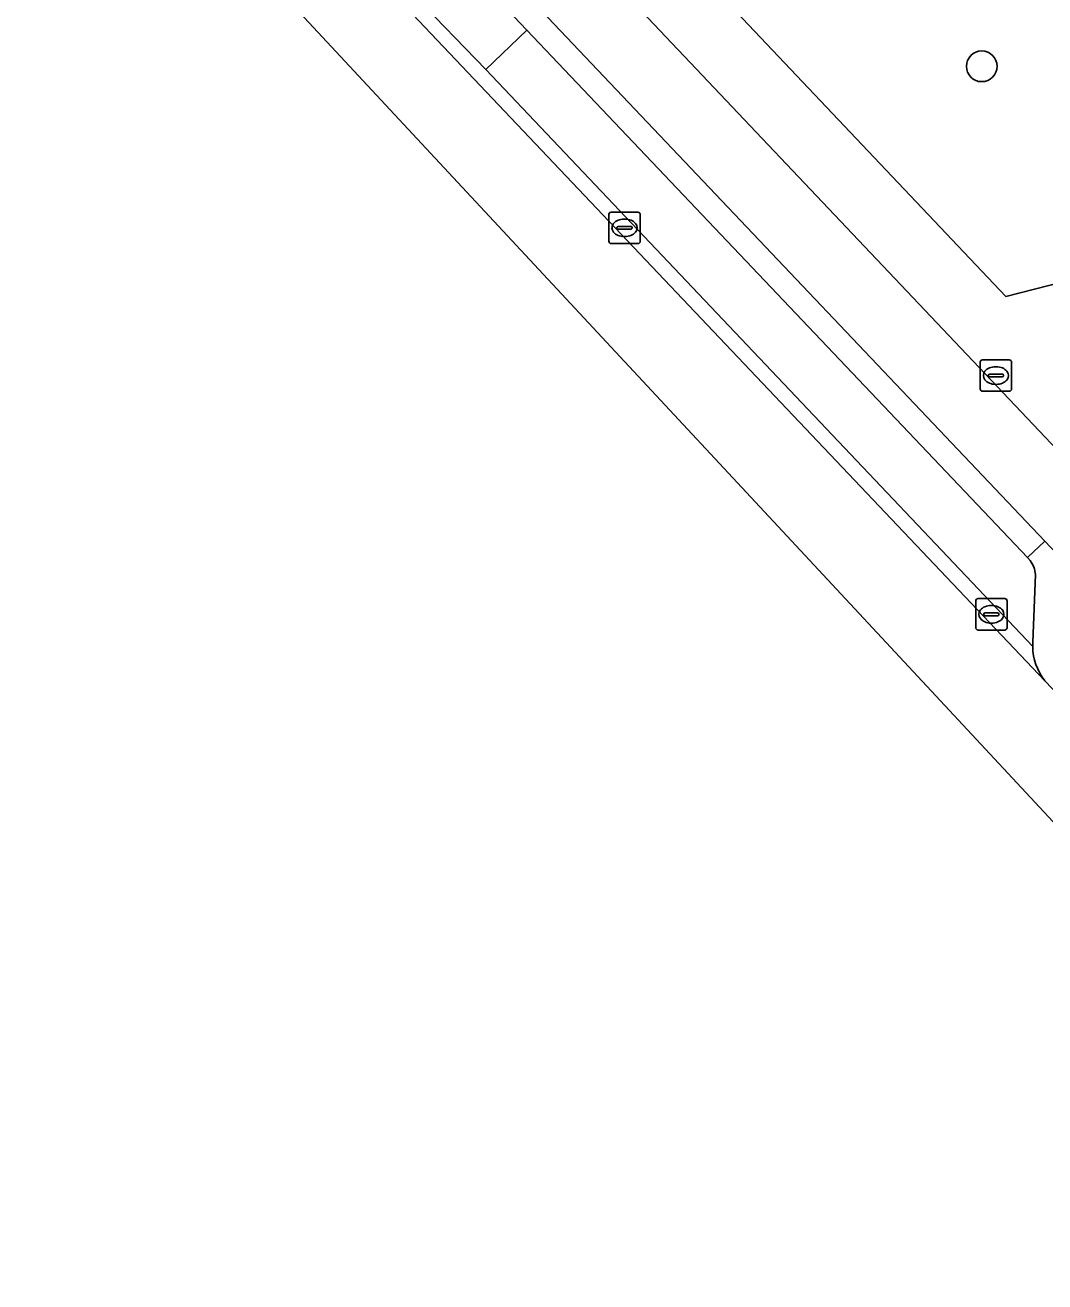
# Model space of a CAD drawing. Extents: x 162523 to 163266, y 381230 to 382050.
# Drawn here: x 163097.26 to 163129.77, y 381232.74 to 381272.8 of the extents above; entities that cross this region are included whole.
import ezdxf

# ---------------------------------------------------------------- set-up
doc = ezdxf.new("R2010")
doc.units = 0
for name, color, linetype in [('IMGEO_Berm_groen', 7, 'Continuous'), ('IMGEO_Berm_open', 7, 'Continuous'), ('IMGEO_Boom', 7, 'Continuous'), ('IMGEO_Brandkraan', 7, 'Continuous'), ('IMGEO_Erf', 7, 'Continuous'), ('IMGEO_Fietspad_gesloten', 7, 'Continuous'), ('IMGEO_Groenvoorziening', 7, 'Continuous'), ('IMGEO_Kolk', 7, 'Continuous'), ('IMGEO_Parkeervlak_open', 7, 'Continuous'), ('IMGEO_Rijbaan_lokaal_gesloten', 7, 'Continuous'), ('IMGEO_Voetpad_open', 7, 'Continuous')]:
    doc.layers.add(name, color=color, linetype=linetype)

msp = doc.modelspace()

# ---------------------------------------------------------------- linework, layer by layer
at = {"layer": 'IMGEO_Berm_groen'}
for points in [[(163134.407, 381251.449), (163129.771, 381256.351), (163129.217, 381255.823), (163129.305, 381255.731)], [(163129.475, 381255.282), (163129.387, 381253.127)]]:
    msp.add_lwpolyline(points, dxfattribs=at)
for centre, radius, start, end in [((163128.585, 381255.202), 0.894, 5.1571, 36.3182), ((163130.973, 381253.024), 1.589, 176.2651, 181.2442), ((163131.211, 381253.024), 1.827, 181.1105, 218.104)]:
    msp.add_arc(centre, radius, start, end, dxfattribs=at)
at = {"layer": 'IMGEO_Berm_open'}
msp.add_lwpolyline([(163093.518, 381294.532), (163092.951, 381294.025), (163096.521, 381290.265), (163098.617, 381288.057), (163110.99, 381275.023), (163113.256, 381272.637), (163129.217, 381255.823), (163129.771, 381256.351)], close=True, dxfattribs=at)
at = {"layer": 'IMGEO_Boom'}
msp.add_circle((163127.76, 381271.484), 0.489, dxfattribs=at)
at = {"layer": 'IMGEO_Brandkraan'}
for p, q in [((163127.711, 381261.2), (163127.711, 381262.052)), ((163127.786, 381262.126), (163128.638, 381262.126)), ((163128.712, 381262.052), (163128.712, 381261.2)), ((163127.97, 381261.62), (163127.97, 381261.632)), ((163128.408, 381261.583), (163128.01, 381261.583)), ((163128.013, 381261.669), (163128.411, 381261.669)), ((163128.199, 381261.906), (163128.224, 381261.906)), ((163128.454, 381261.632), (163128.454, 381261.62)), ((163128.222, 381261.346), (163128.197, 381261.346)), ((163128.638, 381261.126), (163127.786, 381261.126))]:
    msp.add_line(p, q, dxfattribs=at)
for points in [[(163127.711, 381261.2), (163127.711, 381262.052)], [(163127.786, 381262.126), (163128.638, 381262.126)], [(163128.712, 381262.052), (163128.712, 381261.2)], [(163128.638, 381261.126), (163127.786, 381261.126)]]:
    msp.add_lwpolyline(points, dxfattribs=at)
for centre, radius, start, end in [((163127.788, 381262.05), 0.0765, 91.552, 178.448), ((163127.788, 381262.05), 0.0765, 91.552, 178.448), ((163128.636, 381262.05), 0.0765, 1.552, 88.448), ((163128.636, 381262.05), 0.0765, 1.552, 88.448), ((163128.01, 381261.629), 0.0403, 85.8775, 175.7526), ((163128.007, 381261.619), 0.0366, 178.938, 274.7102), ((163128.411, 381261.626), 0.043, 264.8664, 352.4533), ((163128.415, 381261.631), 0.0386, 1.7309, 96.639), ((163127.788, 381261.202), 0.0765, 181.552, 268.448), ((163127.788, 381261.202), 0.0765, 181.552, 268.448), ((163128.636, 381261.202), 0.0765, 271.552, 358.448), ((163128.636, 381261.202), 0.0765, 271.552, 358.448)]:
    msp.add_arc(centre, radius, start, end, dxfattribs=at)
for centre, major_axis, ratio, start_param, end_param in [((163128.198, 381261.626), (-0.387, 0.002), 0.722429, 4.712389, 7.853982), ((163128.223, 381261.626), (-0.39, 0.002), 0.717154, 1.570796, 4.712389)]:
    msp.add_ellipse(centre, major_axis=major_axis, ratio=ratio, start_param=start_param, end_param=end_param, dxfattribs=at)
at = {"layer": 'IMGEO_Erf'}
msp.add_lwpolyline([(163089.036, 381305.65), (163100.121, 381293.889), (163100.168, 381293.933), (163100.793, 381293.273), (163100.872, 381293.349), (163128.532, 381264.15), (163152.909, 381270.379), (163153.113, 381271.101), (163166.53, 381318.72)], dxfattribs=at)
at = {"layer": 'IMGEO_Fietspad_gesloten'}
for points in [[(163140.991, 381248.536), (163137.14, 381251.856), (163136.659, 381252.418), (163135.158, 381253.984), (163082.544, 381309.501), (163071.49, 381321.218)], [(163069.687, 381319.707), (163069.769, 381319.62), (163076.898, 381312.067), (163081.69, 381306.989), (163086.482, 381301.942), (163093.518, 381294.532), (163129.771, 381256.351), (163134.407, 381251.449), (163135.073, 381250.745), (163136.985, 381248.724), (163136.766, 381248.527)]]:
    msp.add_lwpolyline(points, dxfattribs=at)
at = {"layer": 'IMGEO_Groenvoorziening'}
msp.add_lwpolyline([(163110.99, 381275.023), (163109.657, 381273.747), (163111.948, 381271.386), (163113.256, 381272.637)], close=True, dxfattribs=at)
at = {"layer": 'IMGEO_Kolk'}
for p, q in [((163115.869, 381265.909), (163115.869, 381266.761)), ((163115.944, 381266.835), (163116.796, 381266.835)), ((163116.87, 381266.761), (163116.87, 381265.909)), ((163116.128, 381266.329), (163116.128, 381266.341)), ((163116.171, 381266.378), (163116.569, 381266.378)), ((163116.357, 381266.615), (163116.382, 381266.615)), ((163116.612, 381266.341), (163116.612, 381266.329)), ((163116.566, 381266.292), (163116.168, 381266.292)), ((163116.38, 381266.055), (163116.355, 381266.055)), ((163116.796, 381265.835), (163115.944, 381265.835)), ((163127.567, 381253.589), (163127.567, 381254.441)), ((163127.642, 381254.515), (163128.494, 381254.515)), ((163128.568, 381254.441), (163128.568, 381253.589)), ((163127.826, 381254.009), (163127.826, 381254.021)), ((163128.264, 381253.972), (163127.866, 381253.972)), ((163127.869, 381254.058), (163128.267, 381254.058)), ((163128.055, 381254.295), (163128.08, 381254.295)), ((163128.31, 381254.021), (163128.31, 381254.009)), ((163128.078, 381253.735), (163128.053, 381253.735)), ((163128.494, 381253.515), (163127.642, 381253.515))]:
    msp.add_line(p, q, dxfattribs=at)
for points in [[(163115.869, 381265.909), (163115.869, 381266.761)], [(163115.944, 381266.835), (163116.796, 381266.835)], [(163116.87, 381266.761), (163116.87, 381265.909)], [(163116.796, 381265.835), (163115.944, 381265.835)], [(163127.567, 381253.589), (163127.567, 381254.441)], [(163127.642, 381254.515), (163128.494, 381254.515)], [(163128.568, 381254.441), (163128.568, 381253.589)], [(163128.494, 381253.515), (163127.642, 381253.515)]]:
    msp.add_lwpolyline(points, dxfattribs=at)
for centre, radius, start, end in [((163115.946, 381266.759), 0.0765, 91.552, 178.448), ((163115.946, 381266.759), 0.0765, 91.552, 178.448), ((163116.794, 381266.759), 0.0765, 1.552, 88.448), ((163116.794, 381266.759), 0.0765, 1.552, 88.448), ((163116.168, 381266.338), 0.0403, 85.8775, 175.7526), ((163116.573, 381266.34), 0.0386, 1.7309, 96.639), ((163116.165, 381266.328), 0.0366, 178.938, 274.7102), ((163116.569, 381266.335), 0.043, 264.8664, 352.4533), ((163115.946, 381265.911), 0.0765, 181.552, 268.448), ((163115.946, 381265.911), 0.0765, 181.552, 268.448), ((163116.794, 381265.911), 0.0765, 271.552, 358.448), ((163116.794, 381265.911), 0.0765, 271.552, 358.448), ((163127.644, 381254.439), 0.0765, 91.552, 178.448), ((163127.644, 381254.439), 0.0765, 91.552, 178.448), ((163128.492, 381254.439), 0.0765, 1.552, 88.448), ((163128.492, 381254.439), 0.0765, 1.552, 88.448), ((163127.866, 381254.018), 0.0403, 85.8775, 175.7526), ((163127.863, 381254.008), 0.0366, 178.938, 274.7102), ((163128.267, 381254.015), 0.043, 264.8664, 352.4533), ((163128.271, 381254.02), 0.0386, 1.7309, 96.639), ((163127.644, 381253.591), 0.0765, 181.552, 268.448), ((163127.644, 381253.591), 0.0765, 181.552, 268.448), ((163128.492, 381253.591), 0.0765, 271.552, 358.448), ((163128.492, 381253.591), 0.0765, 271.552, 358.448)]:
    msp.add_arc(centre, radius, start, end, dxfattribs=at)
for centre, major_axis, ratio, start_param, end_param in [((163116.356, 381266.335), (-0.387, 0.002), 0.722429, 4.712389, 7.853982), ((163116.381, 381266.335), (-0.39, 0.002), 0.717154, 1.570796, 4.712389), ((163128.054, 381254.015), (-0.387, 0.002), 0.722429, 4.712389, 7.853982), ((163128.079, 381254.015), (-0.39, 0.002), 0.717154, 1.570796, 4.712389)]:
    msp.add_ellipse(centre, major_axis=major_axis, ratio=ratio, start_param=start_param, end_param=end_param, dxfattribs=at)
at = {"layer": 'IMGEO_Parkeervlak_open'}
for points in [[(163089.051, 381294.815), (163129.773, 381251.897)], [(163129.384, 381252.989), (163111.948, 381271.386), (163109.657, 381273.747), (163097.29, 381286.809)], [(163113.256, 381272.637), (163111.948, 381271.386), (163129.384, 381252.989)], [(163129.305, 381255.731), (163129.217, 381255.823), (163113.256, 381272.637)], [(163129.387, 381253.127), (163129.475, 381255.282)]]:
    msp.add_lwpolyline(points, dxfattribs=at)
for centre, radius, start, end in [((163128.585, 381255.202), 0.894, 5.1571, 36.3182), ((163130.973, 381253.024), 1.589, 176.2651, 181.2442), ((163131.211, 381253.024), 1.827, 181.1105, 218.104)]:
    msp.add_arc(centre, radius, start, end, dxfattribs=at)
at = {"layer": 'IMGEO_Rijbaan_lokaal_gesloten'}
for points in [[(162887.11, 381503.092), (162963.914, 381421.653), (162967.157, 381418.214), (163074.793, 381306.702), (163143.693, 381232.736), (163143.732, 381232.914), (163146.87, 381246.552), (163146.483, 381246.256), (163145.74, 381245.612)], [(163135.599, 381245.842), (163133.355, 381248.15), (163132.2, 381249.361), (163129.773, 381251.897), (163089.051, 381294.815), (163084.32, 381299.797), (163079.482, 381304.902), (163076.942, 381307.585), (163065.257, 381319.865), (163062.115, 381323.168), (163060.051, 381325.338), (163057.246, 381328.286), (163046.897, 381339.212), (163044.363, 381341.896), (163042.875, 381343.462), (163040.814, 381345.631), (163040.401, 381346.065)]]:
    msp.add_lwpolyline(points, dxfattribs=at)
at = {"layer": 'IMGEO_Voetpad_open'}
msp.add_lwpolyline([(163082.544, 381309.501), (163135.158, 381253.984), (163136.659, 381252.418), (163140.204, 381254.49), (163132.287, 381262.827), (163135.037, 381263.503), (163135.25, 381262.6), (163138.36, 381263.382), (163138.162, 381264.275), (163143.515, 381265.657), (163144.855, 381260.242), (163146.767, 381262.569), (163145.856, 381266.266), (163150.387, 381267.426), (163150.462, 381267.098), (163152.909, 381270.379), (163128.532, 381264.15), (163100.872, 381293.349), (163100.793, 381293.273), (163100.168, 381293.933), (163100.121, 381293.889), (163089.036, 381305.65)], dxfattribs=at)

doc.saveas('drawing.dxf')
